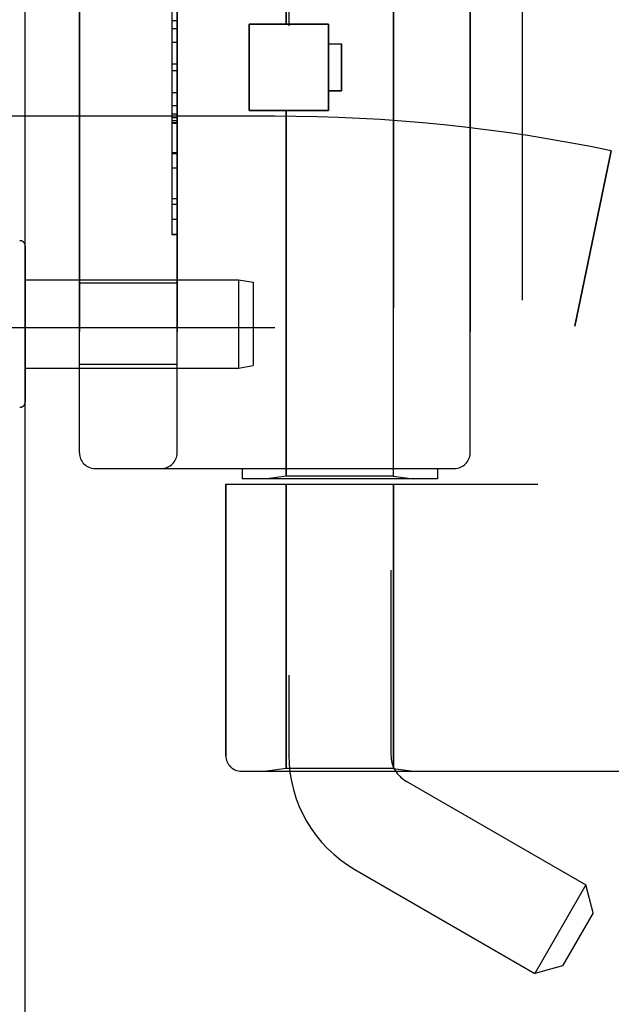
# Model space of a CAD drawing. Header units: inches. Extents: x 0 to 227, y 0 to 147.
# Tile 277 of 285: x 119.17 to 120.3, y 101.49 to 103.38. Entities that reach past the tile are written whole.
import ezdxf

# ---------------------------------------------------------------- set-up
doc = ezdxf.new("R2010")
doc.units = ezdxf.units.IN
doc.header["$LTSCALE"] = 12.466667
doc.header["$MEASUREMENT"] = 0
doc.linetypes.add('HIDDEN', pattern=[0.2, 0.1, -0.1])
doc.layers.get('0').update_dxf_attribs({"linetype": 'CONTINUOUS'})
for name, color, linetype in [('DIMENSIONS', 7, 'CONTINUOUS'), ('LEFTHAND_DOOR_ASSEMBLY', 7, 'CONTINUOUS'), ('RIGHTHAND_DOOR_ASSEMBLY', 7, 'CONTINUOUS')]:
    doc.layers.add(name, color=color, linetype=linetype)
doc.styles.get("Standard").update_dxf_attribs({"font": 'arial.ttf'})
doc.dimstyles.new('DIMSTYLE_1', dxfattribs={"dimtxt": 1, "dimasz": 1.333333, "dimexe": 0.09, "dimexo": 0.07, "dimgap": 0.0375, "dimtad": 0, "dimtih": 1, "dimtoh": 1, "dimzin": 4, "dimdsep": 46, "dimtxsty": 'Standard', "dimblk": '_FILLED', "dimblk1": '_FILLED', "dimblk2": '_FILLED', "dimcen": 0.09, "dimadec": 3, "dimazin": 1, "dimtfac": 1, "dimtdec": 3, "dimtofl": 0, "dimtmove": 0, "dimatfit": 3, "dimldrblk": '_FILLED', "dimfxl": 0, "dimtolj": 1, "dimtzin": 4, "dimarcsym": 0})

# ---------------------------------------------------------------- blocks, each defined once
blk = doc.blocks.new('_FILLED')
at = {"color": 0, "linetype": 'ByBlock'}
blk.add_solid([(0, 0), (-1, 0.2), (-1, -0.2)], dxfattribs=at)
blk = doc.blocks.new('*D10')
at = {"layer": 'DIMENSIONS', "color": 2, "linetype": 'Continuous'}
for p, q in [((118.1814, 102.351), (118.1814, 99.4065)), ((129.8474, 102.351), (129.8474, 99.4065)), ((118.1814, 100.6065), (121.7672, 100.6065)), ((129.8474, 100.6065), (126.2616, 100.6065))]:
    blk.add_line(p, q, dxfattribs=at)
at = {"layer": 'DIMENSIONS', "color": 2, "linetype": 'Continuous', "xscale": 1.3333333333, "yscale": 1.3333333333, "zscale": 1.3333333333, "rotation": 180}
blk.add_blockref('_FILLED', (118.1814, 100.6065), dxfattribs=at)
at = {"layer": 'DIMENSIONS', "color": 2, "linetype": 'Continuous', "xscale": 1.3333333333, "yscale": 1.3333333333, "zscale": 1.3333333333}
blk.add_blockref('_FILLED', (129.8474, 100.6065), dxfattribs=at)
at = {"layer": 'DIMENSIONS', "color": 2, "linetype": 'Continuous', "insert": (124.0144, 101.1065), "char_height": 1, "width": 5.501859, "attachment_point": 2, "line_spacing_factor": 0.9}
blk.add_mtext('11.67\\PUSABLE\\PDEPTH', dxfattribs=at)

msp = doc.modelspace()

# ---------------------------------------------------------------- linework, layer by layer
at = {"color": 3, "linetype": 'Continuous'}
msp.add_line((119.1764, 36.2633), (119.1764, 108.0553), dxfattribs=at)
at = {"layer": 'LEFTHAND_DOOR_ASSEMBLY', "color": 8, "linetype": 'HIDDEN'}
for p, q in [((120.1304, 104.0843), (120.1304, 102.4843)), ((119.6774, 103.3673), (119.6774, 104.069)), ((119.8834, 102.4996), (119.8834, 104.069)), ((119.2804, 104.0243), (119.2804, 102.5443)), ((119.4679, 102.5443), (119.4679, 104.0243)), ((120.0304, 104.0243), (120.0304, 102.5443)), ((119.4579, 103.6052), (119.4579, 102.9633)), ((119.6064, 103.2013), (119.6064, 103.3673)), ((119.6064, 103.3673), (119.7584, 103.3673)), ((119.7584, 103.2013), (119.7584, 103.3673)), ((119.4579, 103.3327), (119.4679, 103.3327)), ((119.7584, 103.3293), (119.7834, 103.3293)), ((119.7834, 103.3293), (119.7834, 103.2393)), ((119.4679, 103.2906), (119.4579, 103.2906)), ((119.7834, 103.2393), (119.7584, 103.2393)), ((119.4679, 103.2104), (119.4579, 103.2104)), ((119.6554, 103.1905), (118.6878, 103.1905)), ((119.4679, 103.1948), (119.4579, 103.1948)), ((119.4679, 103.1872), (119.4579, 103.1872)), ((119.6064, 103.2013), (119.7584, 103.2013)), ((119.6774, 102.4996), (119.6774, 103.2013)), ((119.4679, 103.1818), (119.4579, 103.1818)), ((119.4679, 103.177), (119.4579, 103.177)), ((119.4679, 103.1186), (119.4579, 103.1186)), ((120.3014, 103.1243), (120.2316, 102.7877)), ((119.4679, 102.9923), (119.4579, 102.9923)), ((119.4679, 102.9633), (119.4579, 102.9633)), ((119.4679, 102.8698), (119.2804, 102.8698)), ((119.6554, 102.7843), (118.2374, 102.7843)), ((119.4679, 102.7138), (119.2804, 102.7138)), ((119.3104, 102.5143), (120.0004, 102.5143)), ((119.5929, 102.5143), (119.5929, 102.4943)), ((119.9679, 102.5143), (119.9679, 102.4943)), ((119.9679, 102.4943), (119.5929, 102.4943)), ((119.6774, 102.4996), (119.6399, 102.4943)), ((119.8834, 102.4996), (119.6774, 102.4996)), ((119.8834, 102.4996), (119.9209, 102.4943)), ((119.5616, 102.4843), (119.5616, 101.963)), ((119.5616, 102.4843), (120.1604, 102.4843)), ((119.6774, 102.4843), (119.6774, 101.9383)), ((119.8834, 102.4843), (119.8834, 101.9383)), ((119.6774, 101.9383), (119.6399, 101.933)), ((119.8834, 101.9383), (119.6774, 101.9383)), ((119.8834, 101.9383), (119.9209, 101.933)), ((119.5916, 101.933), (121.6554, 101.933))]:
    msp.add_line(p, q, dxfattribs=at)
for centre, radius, start, end in [((119.6554, 100.0092), 3.1814, 78.2843, 90), ((119.6554, 100.0092), 2.7751, 43.8884, 90), ((119.3104, 102.5443), 0.03, 180, 270), ((119.4379, 102.5443), 0.03, 270, 360), ((120.0004, 102.5443), 0.03, 270, 360), ((119.5916, 101.963), 0.03, 180, 270)]:
    msp.add_arc(centre, radius, start, end, dxfattribs=at)
at = {"layer": 'RIGHTHAND_DOOR_ASSEMBLY', "color": 8, "linetype": 'HIDDEN'}
for p, q in [((119.8784, 104.8123), (119.8784, 101.9643)), ((119.6824, 104.6108), (119.6824, 101.9643)), ((120.1304, 104.0843), (120.1304, 102.4843)), ((119.6774, 104.069), (119.6774, 103.3673)), ((119.8834, 104.069), (119.8834, 102.4996)), ((119.2804, 102.5443), (119.2804, 104.0243)), ((119.4679, 104.0243), (119.4679, 102.5443)), ((120.0304, 102.5443), (120.0304, 104.0243)), ((119.4579, 103.6053), (119.4579, 102.9633)), ((119.4679, 103.3738), (119.4579, 103.3738)), ((119.4679, 103.3582), (119.4579, 103.3582)), ((119.6064, 103.3673), (119.6064, 103.2013)), ((119.7584, 103.3673), (119.6064, 103.3673)), ((119.7584, 103.3673), (119.7584, 103.2013)), ((119.7584, 103.3293), (119.7834, 103.3293)), ((119.7834, 103.2393), (119.7834, 103.3293)), ((119.4679, 103.278), (119.4579, 103.278)), ((119.4579, 103.2359), (119.4679, 103.2359)), ((119.7584, 103.2393), (119.7834, 103.2393)), ((119.6554, 103.1905), (118.6878, 103.1905)), ((119.7584, 103.2013), (119.6064, 103.2013)), ((119.6774, 103.2013), (119.6774, 102.4996)), ((119.4679, 103.178), (119.4579, 103.178)), ((119.4579, 103.1777), (119.4679, 103.1777)), ((119.4579, 103.1775), (119.4679, 103.1775)), ((119.4579, 103.1209), (119.4679, 103.1209)), ((120.2316, 102.7877), (120.3014, 103.1243)), ((119.4679, 103.0907), (119.4579, 103.0907)), ((119.4679, 103.0319), (119.4579, 103.0319)), ((119.4579, 103.0217), (119.4679, 103.0217)), ((119.4679, 102.9636), (119.4579, 102.9636)), ((119.4579, 102.9633), (119.4679, 102.9633)), ((119.1764, 102.9417), (119.1764, 102.6419)), ((119.1764, 102.8768), (119.5855, 102.8768)), ((119.4679, 102.8698), (119.2804, 102.8698)), ((119.5855, 102.8768), (119.5855, 102.7068)), ((119.5855, 102.8768), (119.6139, 102.8718)), ((119.6139, 102.8718), (119.6139, 102.7118)), ((119.6554, 102.7843), (118.2374, 102.7843)), ((119.4679, 102.7138), (119.2804, 102.7138)), ((119.1764, 102.7068), (119.5855, 102.7068)), ((119.5855, 102.7068), (119.6139, 102.7118)), ((119.3104, 102.5143), (120.0004, 102.5143)), ((119.5929, 102.5143), (119.5929, 102.4943)), ((119.9679, 102.5143), (119.9679, 102.4943)), ((119.9679, 102.4943), (119.5929, 102.4943)), ((119.6774, 102.4996), (119.6399, 102.4943)), ((119.8834, 102.4996), (119.6774, 102.4996)), ((119.8834, 102.4996), (119.9209, 102.4943)), ((119.5616, 101.963), (119.5616, 102.4843)), ((119.5616, 102.4843), (120.1604, 102.4843)), ((119.6774, 101.9383), (119.6774, 102.4843)), ((119.8834, 101.9383), (119.8834, 102.4843)), ((119.6774, 101.9383), (119.6399, 101.933)), ((119.8834, 101.9383), (119.6774, 101.9383)), ((119.8834, 101.9383), (119.9209, 101.933)), ((119.5916, 101.933), (121.6554, 101.933)), ((119.9074, 101.9141), (120.2525, 101.7148)), ((119.8094, 101.7443), (120.1545, 101.5451)), ((120.2525, 101.7148), (120.1545, 101.5451)), ((120.2668, 101.6615), (120.2525, 101.7148)), ((120.2668, 101.6615), (120.2078, 101.5593)), ((120.2078, 101.5593), (120.1545, 101.5451))]:
    msp.add_line(p, q, dxfattribs=at)
for centre, radius, start, end in [((119.6554, 100.0092), 3.1814, 78.2843, 90), ((119.1664, 102.9417), 0.01, 360, 93.2246), ((119.6554, 100.0092), 2.7751, 43.8884, 90), ((119.1664, 102.6419), 0.01, 266.7754, 0), ((119.3104, 102.5443), 0.03, 180, 270), ((119.4379, 102.5443), 0.03, 270, 360), ((120.0004, 102.5443), 0.03, 270, 360), ((119.5916, 101.963), 0.03, 180, 270), ((119.9364, 101.9643), 0.254, 180, 240), ((119.9364, 101.9643), 0.058, 180, 240)]:
    msp.add_arc(centre, radius, start, end, dxfattribs=at)

# ---------------------------------------------------------------- dimensions: what is measured, and where the dimension line sits
at = {"layer": 'DIMENSIONS', "color": 2, "linetype": 'Continuous'}
dim = msp.add_linear_dim(base=(129.8474, 100.6065), p1=(118.1814, 102.421), p2=(129.8474, 102.421), text='<>\\PUSABLE\\PDEPTH', dimstyle='DIMSTYLE_1', dxfattribs=at)
dim.commit()
dim.dimension.update_dxf_attribs({"geometry": '*D10', "text_midpoint": (124.0144, 99.1065), "dimtype": 160})

doc.saveas('drawing.dxf')
